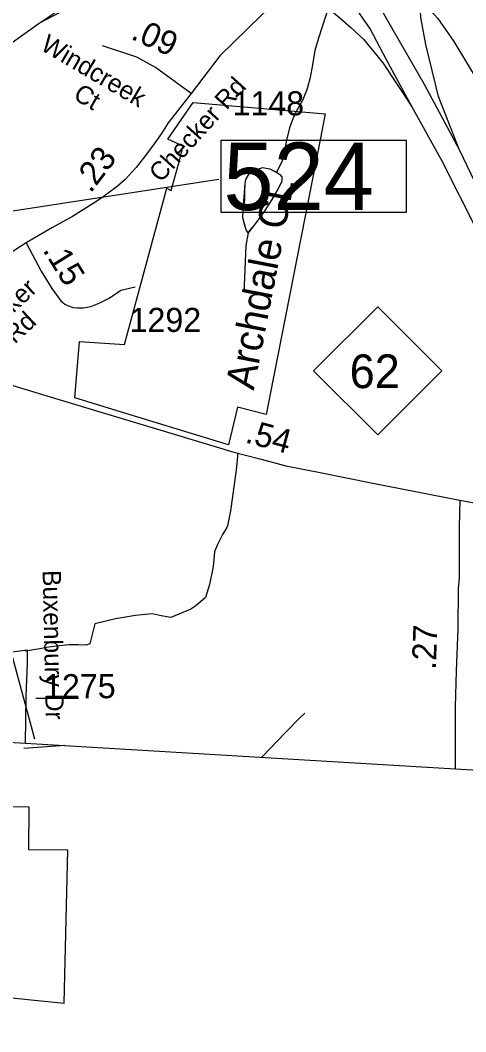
# Model space of a CAD drawing. Extents: x 1662474 to 1856135, y 779280 to 917889.
# Drawn here: x 1725038 to 1727351, y 788133 to 793385 of the extents above; entities that cross this region are included whole.
import ezdxf

# ---------------------------------------------------------------- set-up
doc = ezdxf.new("R2010")
doc.units = 0
for name, color, linetype in [('Exist Boundary Political City Limit New', 7, 'Continuous'), ('Exist Boundary Political CountyLine', 7, 'Continuous'), ('Exist Civil Demographics Community Label', 7, 'Continuous'), ('Exist Hydrographic Misc Water Feature', 7, 'Continuous'), ('Exist Road Non-System Type 51', 7, 'Continuous'), ('Exist Road Primary NC Attributed', 7, 'Continuous'), ('Exist Road Primary NC Mileage Hundredths English Label', 7, 'Continuous'), ('Exist Road Primary NC Shield CELL', 7, 'Continuous'), ('Exist Road Primary NC Shield Number Label', 7, 'Continuous'), ('Exist Road Primary NC Structure Standard Bridge Number Label', 7, 'Continuous'), ('Exist Road Secondary Mileage Hundredths English Label', 7, 'Continuous'), ('Exist Road Secondary Mileage Tenths English Label', 7, 'Continuous'), ('Exist Road Secondary Type 51 Attributed', 7, 'Continuous'), ('Exist Road Secondary Type 51 Label', 7, 'Continuous'), ('Exist Road Secondary Type 51 Number Label', 7, 'Continuous'), ('Map Preparation Boundary City Limit Buffer Line', 7, 'Continuous'), ('Prop Road Primary US Projected', 7, 'Continuous')]:
    doc.layers.add(name, color=color, linetype=linetype)

msp = doc.modelspace()

# ---------------------------------------------------------------- linework, layer by layer
at = {"layer": 'Exist Boundary Political City Limit New'}
for points in [[(1726596.2, 792772.6), (1726314.2, 791337), (1726166.2, 791375.7), (1726119.6, 791180.5), (1725647.8, 791324.6), (1725321.2, 791423.8), (1725345.4, 791715.8), (1725578.4, 791701.4), (1725798.2, 792513), (1725822.2, 792501), (1725864.8, 792657.2), (1725884.6, 792730.2), (1725803.5, 792767.2), (1725936.2, 792957.1), (1726621.5, 792899.5), (1726596.2, 792772.6)], [(1724086.1, 788400.1), (1725266.4, 788281.1), (1725285.2, 789075.6), (1725082, 789078.1), (1725084.6, 789299.5), (1724111.4, 789308.8)]]:
    msp.add_lwpolyline(points, dxfattribs=at)
at = {"layer": 'Exist Boundary Political CountyLine'}
msp.add_lwpolyline([(1690037.5, 791664.5), (1701364.2, 790957.5), (1714716, 790252.3), (1740499.2, 788706.5), (1750629.1, 788065.3), (1759370.2, 787540.1), (1762189.4, 787333), (1768414.3, 786933.6), (1776472.8, 786425.7), (1794607.1, 785397.2), (1814974.6, 784258.7), (1839558.3, 782880.6)], dxfattribs=at)
at = {"layer": 'Exist Hydrographic Misc Water Feature'}
msp.add_line((1726396, 792648.9), (1726367.5, 792595.1), dxfattribs=at)
for points in [[(1726773.5, 793843.7), (1726762.9, 793769.7), (1726743.8, 793679.9), (1726729.4, 793637.9), (1726705, 793588.2), (1726678.6, 793538.4), (1726654.2, 793488.7), (1726625.5, 793414.9), (1726586.1, 793291.2), (1726567.5, 793227.4), (1726554.9, 793153.5), (1726542.2, 793087.6), (1726527.7, 793027.8), (1726503.1, 792967.9), (1726470.5, 792910.3), (1726452.2, 792872.4), (1726435.8, 792826.5), (1726421, 792762.7), (1726408.5, 792694.8), (1726404.2, 792676.8), (1726396, 792648.9)], [(1726773.5, 793843.7), (1726830.9, 793783.1), (1726912.1, 793700.3), (1726979.6, 793635.6), (1727021.2, 793591.2), (1727072.5, 793530.7), (1727122.1, 793476.2), (1727167.6, 793435.8), (1727205.4, 793393.5), (1727244.7, 793337), (1727288.2, 793274.6), (1727475.4, 792964.8), (1727502.9, 792910.4), (1727540, 792828.1), (1727579.4, 792763.7), (1727616.9, 792707.3), (1727682.1, 792616.7), (1727719.6, 792568.3), (1727759.2, 792523.9)], [(1726220.5, 792280.4), (1726210.7, 792296.5), (1726202.9, 792324.6), (1726193.2, 792358.7), (1726195.7, 792398.7), (1726204.1, 792452.6), (1726204.5, 792494.6), (1726204.9, 792536.6), (1726209.2, 792558.6), (1726227.5, 792590.4), (1726261.7, 792608.1), (1726297.8, 792619.8), (1726333.7, 792613.4), (1726363.4, 792597.1), (1726367.5, 792595.1)], [(1726220.5, 792280.4), (1726210.7, 792296.5), (1726193.2, 792358.7), (1726195.7, 792398.7), (1726204.9, 792536.6), (1726209.2, 792558.6), (1726227.5, 792590.4), (1726261.7, 792608.1), (1726297.8, 792619.8), (1726333.7, 792613.4), (1726367.5, 792595.1)], [(1726367.5, 792595.1), (1726385.4, 792582.9), (1726395.4, 792570.8), (1726395.2, 792546.9), (1726374.7, 792507), (1726344.2, 792453.3), (1726307.7, 792397.6), (1726273.2, 792347.9), (1726247, 792314.2), (1726226.7, 792290.4), (1726220.5, 792280.4)], [(1726367.5, 792595.1), (1726385.4, 792582.9), (1726395.4, 792570.8), (1726395.2, 792546.9), (1726374.7, 792507), (1726344.2, 792453.3), (1726307.7, 792397.6), (1726273.2, 792347.9), (1726247, 792314.2), (1726220.5, 792280.4)], [(1726220.5, 792280.4), (1726209.8, 792214.5), (1726200, 792008.5), (1726199.8, 791986.6)], [(1725113.8, 789651.1), (1724818.4, 790739.6)], [(1726293.5, 789558.2), (1726296.8, 789562.9), (1726412, 789683.9), (1726490.8, 789765.1), (1726515, 789786.9)]]:
    msp.add_lwpolyline(points, dxfattribs=at)
at = {"layer": 'Exist Road Non-System Type 51'}
msp.add_line((1725057.2, 789604.9), (1725269, 789620.9), dxfattribs=at)
msp.add_lwpolyline([(1726168, 791138.7), (1726159.6, 791049.2), (1726128.9, 790837.2), (1726113.6, 790760), (1726108.4, 790746.6), (1726087.6, 790715.1), (1726062.1, 790662.9), (1726046.4, 790625.1), (1726039.1, 790548.2), (1726020.5, 790455.5), (1726000.5, 790386.8), (1725950.1, 790343.7), (1725924.4, 790326.7), (1725819.4, 790283.6), (1725770.4, 790292.2), (1725722.6, 790303), (1725636.8, 790294.1), (1725532.9, 790277.4), (1725425.8, 790251.4), (1725399.5, 790146.1), (1725380.9, 790139.5), (1725341.2, 790141.9), (1725290.4, 790141.9), (1725226, 790135.6), (1725173.5, 790127.4), (1725139.4, 790120.1), (1725064.1, 790108)], dxfattribs=at)
at = {"layer": 'Exist Road Primary NC Attributed'}
for points in [[(1724552.1, 791622.9), (1724765.3, 791559), (1724959.8, 791500.7), (1725233.3, 791418), (1725727.3, 791268.8), (1726147.4, 791142.5), (1726281.6, 791107.1), (1726416.8, 791070.7), (1726595.6, 791036.9), (1726868.1, 790980.7), (1727319.4, 790893.4)], [(1727319.4, 790893.4), (1727556.5, 790849.7), (1727710.5, 790820.6), (1727828, 790799.3), (1727949.6, 790782.6), (1728072.4, 790776.4), (1728209.6, 790781.6), (1728356.3, 790793), (1728464.4, 790810.7), (1728611, 790842.9), (1728769.1, 790887.7)]]:
    msp.add_lwpolyline(points, dxfattribs=at)
at = {"layer": 'Exist Road Primary NC Shield CELL'}
msp.add_lwpolyline([(1726560.9, 791564.3), (1726893.9, 791897.3), (1727226.9, 791564.3), (1726893.9, 791231.3)], close=True, dxfattribs=at)
at = {"layer": 'Exist Road Primary NC Structure Standard Bridge Number Label'}
msp.add_line((1723437, 792155.9), (1726069.2, 792559.2), dxfattribs=at)
msp.add_lwpolyline([(1726080.4, 792761.9), (1727041.3, 792761.9), (1727041.3, 792386.9), (1726080.4, 792386.9)], close=True, dxfattribs=at)
at = {"layer": 'Exist Road Secondary Type 51 Attributed'}
for points in [[(1727735.5, 793790.7), (1727175.4, 793825.8), (1726995.5, 793817.3), (1726847.3, 793791.5), (1726699.1, 793733.6), (1726567.1, 793659.8), (1726439.6, 793548.9), (1726291.4, 793413.6), (1726074.1, 793199.1), (1725924.6, 793003.8)], [(1725924.6, 793003.8), (1725740.1, 793139), (1725642.9, 793192.6), (1725465.8, 793251.3)], [(1725924.6, 793003.8), (1725806.4, 792852.1), (1725771.7, 792796.6), (1725724.8, 792730.6), (1725676.2, 792666.3), (1725640, 792619.4), (1725582.9, 792557.4), (1725540.8, 792521.8), (1725494.9, 792486.7), (1725460.7, 792463.1), (1725417.2, 792433.8), (1725308.5, 792365.1), (1725205.8, 792308.5), (1725068.8, 792229.6)], [(1725068.8, 792229.6), (1724986.3, 792174.5), (1724847.3, 792075.5), (1724794.9, 792026.4), (1724708.6, 791924.9), (1724646.1, 791821.7), (1724552.1, 791622.9)], [(1725068.8, 792229.6), (1725146.5, 792082.2), (1725202.3, 791992.6), (1725248, 791928.3), (1725269.4, 791909.9), (1725283.5, 791902.9), (1725312.2, 791892.8), (1725331.2, 791891.8), (1725354.2, 791890.7), (1725366.6, 791891.5), (1725405.2, 791897.8), (1725439, 791911.4), (1725451, 791917.7), (1725499, 791941), (1725560.7, 791982.4), (1725582.7, 791989.2), (1725635.1, 792001)], [(1727319.4, 790893.4), (1727316.4, 790751.9), (1727317.2, 790627.8), (1727316.2, 790550.4), (1727315.9, 790488.2), (1727312, 790433.3), (1727309.1, 790224.3), (1727300.7, 790006.9), (1727295.4, 789819.6), (1727295.7, 789498.1)], [(1724484.1, 790027.6), (1724753, 790068.8), (1724917.9, 790094.2), (1725073.3, 790115)], [(1725073.3, 790115), (1725073.3, 790046.6), (1725067, 789875.4), (1725063.7, 789631.9)]]:
    msp.add_lwpolyline(points, dxfattribs=at)
at = {"layer": 'Exist Road Secondary Type 51 Label'}
msp.add_lwpolyline([(1725340.5, 789862.6), (1725119, 789862.6)], dxfattribs=at)
msp.add_lwpolyline([(1725340.5, 789862.6), (1725119, 789862.6)], dxfattribs=at)
at = {"layer": 'Map Preparation Boundary City Limit Buffer Line'}
for points in [[(1726596.2, 792772.6), (1726314.2, 791337), (1726166.2, 791375.7), (1726119.6, 791180.5), (1725647.8, 791324.6), (1725321.2, 791423.8), (1725345.4, 791715.8), (1725578.4, 791701.4), (1725798.2, 792513), (1725822.2, 792501), (1725864.8, 792657.2), (1725884.6, 792730.2), (1725803.5, 792767.2), (1725936.2, 792957.1), (1726621.5, 792899.5), (1726596.2, 792772.6)], [(1724086.1, 788400.1), (1725266.4, 788281.1), (1725285.2, 789075.6), (1725082, 789078.1), (1725084.6, 789299.5), (1724111.4, 789308.8)]]:
    msp.add_lwpolyline(points, dxfattribs=at)
at = {"layer": 'Prop Road Primary US Projected'}
for points in [[(1727317.6, 792710.2), (1727209.8, 792988.3), (1727144.1, 793258.2), (1727118.1, 793398.6), (1727110.3, 793536.4), (1727108.9, 793620.8), (1727117.8, 793733.7), (1727126.7, 793820)], [(1726623.9, 793693.1), (1726747.6, 793494.7), (1726854.9, 793337.5), (1726935.4, 793184.1), (1727069.6, 792938.8)], [(1726725.8, 793744.6), (1726841, 793566.5), (1726972.3, 793334.5), (1727135.2, 793052.2), (1727317.6, 792710.2)], [(1725136.4, 793368.8), (1725317.9, 793465.3), (1725409.5, 793521.8), (1725468, 793547.1), (1725561.6, 793580.3), (1725607.5, 793599.2), (1725656.8, 793613.8), (1725713, 793629.1), (1725770.7, 793639.5), (1725806.8, 793646.5), (1725858.2, 793651.3), (1725904, 793654.8), (1725957.5, 793656.2), (1726002.6, 793654.8), (1726051.9, 793653.4), (1726100.5, 793649.2), (1726147.8, 793641.6), (1726206.1, 793631.9), (1726254.7, 793620.1), (1726317.2, 793602), (1726366.5, 793585.3), (1726446.4, 793553.4)], [(1726446.4, 793553.4), (1726490.1, 793531.9), (1726554.7, 793495.7), (1726633.6, 793451), (1726697.5, 793396.8), (1726754.4, 793346.8), (1726819.7, 793285.7), (1726873.8, 793220.4), (1726919.7, 793163.4), (1727069.6, 792938.8)], [(1723837.4, 792491.6), (1724159.4, 792705.6), (1724572.3, 792975), (1724717.5, 793075.5), (1724880.9, 793186.5), (1725027.5, 793291.3), (1725136.4, 793368.8), (1725308.2, 793484)], [(1727069.6, 792938.8), (1727226.8, 792655.1), (1727410.9, 792287), (1727606.4, 791872.9), (1727782.8, 791493.3), (1727870.9, 791301.6)], [(1727317.6, 792710.2), (1727469.6, 792394.9), (1727765.9, 791779.4), (1727963, 791332.3)]]:
    msp.add_lwpolyline(points, dxfattribs=at)

# ---------------------------------------------------------------- texts
at = {"layer": 'Exist Civil Demographics Community Label'}
msp.add_text('Archdale CL', height=150, rotation=78.9965, dxfattribs=at).set_placement((1726249.9, 791459.8))
at = {"layer": 'Exist Road Primary NC Mileage Hundredths English Label'}
msp.add_text('.54', height=125, rotation=344.9315, dxfattribs=at).set_placement((1726200.6, 791193.6))
at = {"layer": 'Exist Road Primary NC Shield Number Label'}
msp.add_text('62', height=175, dxfattribs=at).set_placement((1726748, 791474.6))
at = {"layer": 'Exist Road Primary NC Structure Standard Bridge Number Label'}
msp.add_text('524', height=350, dxfattribs=at).set_placement((1726093, 792399.4))
at = {"layer": 'Exist Road Secondary Mileage Hundredths English Label'}
for s, rotation, p in [('.09', 335.5296, (1725607.1, 793289.8)), ('.23', 52.9005, (1725403.3, 792482.6)), ('.15', 301.8924, (1725152.1, 792191.5))]:
    msp.add_text(s, height=125, rotation=rotation, dxfattribs=at).set_placement(p)
at = {"layer": 'Exist Road Secondary Mileage Tenths English Label'}
msp.add_text('.27', height=125, rotation=87.7917, dxfattribs=at).set_placement((1727195, 790011.3))
at = {"layer": 'Exist Road Secondary Type 51 Label'}
for s, rotation, p in [('Windcreek ', 329.5201, (1725137.4, 793234.1)), ('Checker Rd', 47.8967, (1725767.8, 792537.7)), ('Ct', 329.5201, (1725307.6, 792978.8)), ('Checker', 43.103, (1724786.2, 791658.6)), (' Rd', 43.103, (1724983.7, 791676.3)), ('Buxenbury Dr', 271.1928, (1725154.2, 790528.8))]:
    msp.add_text(s, height=95, rotation=rotation, dxfattribs=at).set_placement(p)
at = {"layer": 'Exist Road Secondary Type 51 Number Label'}
for s, p in [('1148', (1726139.9, 792890.7)), ('1292', (1725605.5, 791766.4)), ('1275', (1725161.5, 789864.5))]:
    msp.add_text(s, height=125, dxfattribs=at).set_placement(p)

doc.saveas('drawing.dxf')
